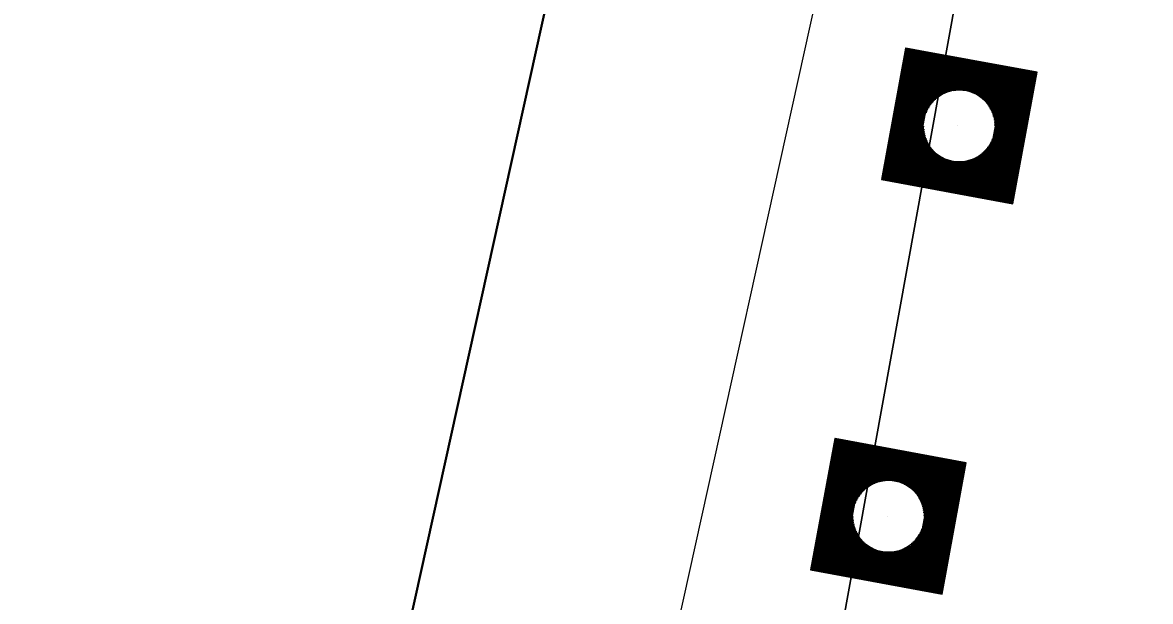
# Model space of a CAD drawing. Extents: x 14104283 to 14120882, y 8635219 to 8671666.
# Drawn here: x 14107678.6 to 14107735.5, y 8638686.8 to 8638716 of the extents above; entities that cross this region are included whole.
import ezdxf

# ---------------------------------------------------------------- set-up
doc = ezdxf.new("R2010")
doc.units = 0
for name, color, linetype in [('Default', 7, 'Continuous'), ('dsnCellElements', 7, 'Continuous'), ('dsnNonPlotable', 7, 'Continuous'), ('dsnPaintExistingBrokenLaneLineWhite', 7, 'Continuous'), ('dsnPaintExistingEdgeLineRightWhite', 7, 'Continuous'), ('dsnStdLabel', 7, 'Continuous'), ('dsnTapePlaceChannelizingYellow', 7, 'Continuous')]:
    doc.layers.add(name, color=color, linetype=linetype)

msp = doc.modelspace()

# ---------------------------------------------------------------- linework, layer by layer
at = {"layer": 'Default'}
for p, q in [((14107601.104, 8638246.455), (14107784.411, 8639076.469)), ((14107763.781, 8638927.41), (14107707.571, 8638617.247))]:
    msp.add_line(p, q, dxfattribs=at)
at = {"layer": 'dsnCellElements'}
for centre in [(14107725.845, 8638710.793), (14107722.279, 8638691.114)]:
    msp.add_circle(centre, 1.815, dxfattribs=at)
at = {"layer": 'dsnNonPlotable'}
for p, q in [((14107725.783, 8638710.805), (14107725.782, 8638710.801)), ((14107722.216, 8638691.126), (14107722.216, 8638691.122))]:
    msp.add_line(p, q, dxfattribs=at)
at = {"layer": 'dsnPaintExistingBrokenLaneLineWhite'}
msp.add_line((14107381.198, 8637189.318), (14107721.794, 8638731.536), dxfattribs=at)
at = {"layer": 'dsnPaintExistingEdgeLineRightWhite'}
msp.add_line((14107708.895, 8638734.369), (14107415.883, 8637407.61), dxfattribs=at)
at = {"layer": 'dsnStdLabel'}
for points in [[(14107728.547, 8638706.869), (14107729.77, 8638713.495), (14107723.143, 8638714.718), (14107721.921, 8638708.092), (14107728.547, 8638706.869)], [(14107728.543, 8638706.87), (14107729.765, 8638713.492), (14107723.146, 8638714.714), (14107721.925, 8638708.095), (14107728.548, 8638706.873)], [(14107728.54, 8638706.87), (14107729.761, 8638713.49), (14107723.149, 8638714.71), (14107721.929, 8638708.097), (14107728.548, 8638706.876)], [(14107728.532, 8638707.027), (14107729.719, 8638713.46), (14107723.178, 8638714.667), (14107721.971, 8638708.127), (14107728.555, 8638706.912)], [(14107728.503, 8638707.069), (14107729.677, 8638713.431), (14107723.207, 8638714.625), (14107722.014, 8638708.156), (14107728.561, 8638706.948)], [(14107728.474, 8638707.111), (14107729.634, 8638713.402), (14107723.236, 8638714.583), (14107722.056, 8638708.185), (14107728.568, 8638706.983)], [(14107728.444, 8638707.154), (14107729.592, 8638713.373), (14107723.266, 8638714.54), (14107722.098, 8638708.214), (14107728.532, 8638707.027)], [(14107728.415, 8638707.196), (14107729.55, 8638713.344), (14107723.295, 8638714.498), (14107722.141, 8638708.243), (14107728.503, 8638707.069)], [(14107728.386, 8638707.238), (14107729.507, 8638713.315), (14107723.324, 8638714.456), (14107722.183, 8638708.272), (14107728.474, 8638707.111)], [(14107728.357, 8638707.281), (14107729.465, 8638713.286), (14107723.353, 8638714.414), (14107722.225, 8638708.301), (14107728.444, 8638707.154)], [(14107728.328, 8638707.323), (14107729.423, 8638713.257), (14107723.382, 8638714.371), (14107722.267, 8638708.33), (14107728.415, 8638707.196)], [(14107728.299, 8638707.365), (14107729.381, 8638713.228), (14107723.411, 8638714.329), (14107722.31, 8638708.359), (14107728.386, 8638707.238)], [(14107728.27, 8638707.407), (14107729.338, 8638713.198), (14107723.44, 8638714.287), (14107722.352, 8638708.389), (14107728.357, 8638707.281)], [(14107728.241, 8638707.45), (14107729.296, 8638713.169), (14107723.469, 8638714.244), (14107722.394, 8638708.418), (14107728.328, 8638707.323)], [(14107728.212, 8638707.492), (14107729.254, 8638713.14), (14107723.498, 8638714.202), (14107722.437, 8638708.447), (14107728.299, 8638707.365)], [(14107728.182, 8638707.534), (14107729.211, 8638713.111), (14107723.528, 8638714.16), (14107722.479, 8638708.476), (14107728.27, 8638707.407)], [(14107728.153, 8638707.577), (14107729.169, 8638713.082), (14107723.557, 8638714.118), (14107722.521, 8638708.505), (14107728.241, 8638707.45)], [(14107728.124, 8638707.619), (14107729.127, 8638713.053), (14107723.586, 8638714.075), (14107722.563, 8638708.534), (14107728.212, 8638707.492)], [(14107728.095, 8638707.661), (14107729.085, 8638713.024), (14107723.615, 8638714.033), (14107722.606, 8638708.563), (14107728.182, 8638707.534)], [(14107728.066, 8638707.703), (14107729.042, 8638712.995), (14107723.644, 8638713.991), (14107722.648, 8638708.592), (14107728.153, 8638707.577)], [(14107728.037, 8638707.746), (14107729, 8638712.966), (14107723.673, 8638713.948), (14107722.69, 8638708.621), (14107728.124, 8638707.619)], [(14107728.008, 8638707.788), (14107728.958, 8638712.936), (14107723.702, 8638713.906), (14107722.732, 8638708.651), (14107728.095, 8638707.661)], [(14107727.979, 8638707.83), (14107728.915, 8638712.907), (14107723.731, 8638713.864), (14107722.775, 8638708.68), (14107728.066, 8638707.703)], [(14107727.95, 8638707.873), (14107728.873, 8638712.878), (14107723.76, 8638713.822), (14107722.817, 8638708.709), (14107728.037, 8638707.746)], [(14107727.92, 8638707.915), (14107728.831, 8638712.849), (14107723.79, 8638713.779), (14107722.859, 8638708.738), (14107728.008, 8638707.788)], [(14107727.891, 8638707.957), (14107728.789, 8638712.82), (14107723.819, 8638713.737), (14107722.902, 8638708.767), (14107727.979, 8638707.83)], [(14107727.862, 8638707.999), (14107728.746, 8638712.791), (14107723.848, 8638713.695), (14107722.944, 8638708.796), (14107727.95, 8638707.873)], [(14107727.833, 8638708.042), (14107728.704, 8638712.762), (14107723.877, 8638713.652), (14107722.986, 8638708.825), (14107727.92, 8638707.915)], [(14107727.804, 8638708.084), (14107728.662, 8638712.733), (14107723.906, 8638713.61), (14107723.028, 8638708.854), (14107727.891, 8638707.957)], [(14107727.775, 8638708.126), (14107728.619, 8638712.704), (14107723.935, 8638713.568), (14107723.071, 8638708.883), (14107727.862, 8638707.999)], [(14107727.746, 8638708.169), (14107728.577, 8638712.674), (14107723.964, 8638713.526), (14107723.113, 8638708.913), (14107727.833, 8638708.042)], [(14107727.717, 8638708.211), (14107728.535, 8638712.645), (14107723.993, 8638713.483), (14107723.155, 8638708.942), (14107727.804, 8638708.084)], [(14107727.688, 8638708.253), (14107728.493, 8638712.616), (14107724.022, 8638713.441), (14107723.198, 8638708.971), (14107727.775, 8638708.126)], [(14107727.658, 8638708.295), (14107728.45, 8638712.587), (14107724.052, 8638713.399), (14107723.24, 8638709), (14107727.746, 8638708.169)], [(14107727.629, 8638708.338), (14107728.408, 8638712.558), (14107724.081, 8638713.356), (14107723.282, 8638709.029), (14107727.717, 8638708.211)], [(14107727.6, 8638708.38), (14107728.366, 8638712.529), (14107724.11, 8638713.314), (14107723.324, 8638709.058), (14107727.688, 8638708.253)], [(14107727.571, 8638708.422), (14107728.324, 8638712.5), (14107724.139, 8638713.272), (14107723.367, 8638709.087), (14107727.658, 8638708.295)], [(14107727.542, 8638708.465), (14107728.281, 8638712.471), (14107724.168, 8638713.23), (14107723.409, 8638709.116), (14107727.629, 8638708.338)], [(14107727.513, 8638708.507), (14107728.239, 8638712.442), (14107724.197, 8638713.187), (14107723.451, 8638709.145), (14107727.6, 8638708.38)], [(14107727.484, 8638708.549), (14107728.197, 8638712.412), (14107724.226, 8638713.145), (14107723.494, 8638709.175), (14107727.571, 8638708.422)], [(14107727.455, 8638708.591), (14107728.154, 8638712.383), (14107724.255, 8638713.103), (14107723.536, 8638709.204), (14107727.542, 8638708.465)], [(14107727.426, 8638708.634), (14107728.112, 8638712.354), (14107724.284, 8638713.06), (14107723.578, 8638709.233), (14107727.513, 8638708.507)], [(14107727.396, 8638708.676), (14107728.07, 8638712.325), (14107724.314, 8638713.018), (14107723.62, 8638709.262), (14107727.484, 8638708.549)], [(14107727.367, 8638708.718), (14107728.028, 8638712.296), (14107724.343, 8638712.976), (14107723.663, 8638709.291), (14107727.455, 8638708.591)], [(14107727.338, 8638708.76), (14107727.985, 8638712.267), (14107724.372, 8638712.934), (14107723.705, 8638709.32), (14107727.426, 8638708.634)], [(14107727.309, 8638708.803), (14107727.943, 8638712.238), (14107724.401, 8638712.891), (14107723.747, 8638709.349), (14107727.396, 8638708.676)], [(14107725.832, 8638712.59), (14107724.43, 8638712.849), (14107724.171, 8638711.447)], [(14107725.675, 8638712.582), (14107724.459, 8638712.807), (14107724.235, 8638711.59)], [(14107725.557, 8638712.567), (14107724.488, 8638712.764), (14107724.291, 8638711.695)], [(14107725.459, 8638712.548), (14107724.517, 8638712.722), (14107724.344, 8638711.78)], [(14107725.373, 8638712.527), (14107724.546, 8638712.68), (14107724.394, 8638711.853)], [(14107725.297, 8638712.505), (14107724.576, 8638712.638), (14107724.442, 8638711.917)], [(14107725.227, 8638712.481), (14107724.605, 8638712.595), (14107724.49, 8638711.973)], [(14107725.162, 8638712.456), (14107724.634, 8638712.553), (14107724.536, 8638712.025)], [(14107725.102, 8638712.43), (14107724.663, 8638712.511), (14107724.582, 8638712.071)], [(14107725.046, 8638712.403), (14107724.692, 8638712.468), (14107724.627, 8638712.114)], [(14107724.994, 8638712.376), (14107724.721, 8638712.426), (14107724.671, 8638712.153)], [(14107724.944, 8638712.348), (14107724.75, 8638712.384), (14107724.714, 8638712.19)], [(14107724.897, 8638712.32), (14107724.779, 8638712.342), (14107724.758, 8638712.224)], [(14107724.852, 8638712.291), (14107724.808, 8638712.299), (14107724.8, 8638712.255)], [(14107727.642, 8638710.806), (14107727.901, 8638712.209), (14107726.498, 8638712.467)], [(14107727.634, 8638710.963), (14107727.858, 8638712.18), (14107726.642, 8638712.404)], [(14107727.619, 8638711.081), (14107727.816, 8638712.15), (14107726.747, 8638712.348)], [(14107727.6, 8638711.179), (14107727.774, 8638712.121), (14107726.832, 8638712.295)], [(14107727.579, 8638711.265), (14107727.732, 8638712.092), (14107726.905, 8638712.245)], [(14107727.556, 8638711.342), (14107727.689, 8638712.063), (14107726.968, 8638712.196)], [(14107727.532, 8638711.412), (14107727.647, 8638712.034), (14107727.025, 8638712.149)], [(14107727.507, 8638711.476), (14107727.605, 8638712.005), (14107727.076, 8638712.102)], [(14107727.481, 8638711.536), (14107727.562, 8638711.976), (14107727.123, 8638712.057)], [(14107727.455, 8638711.592), (14107727.52, 8638711.947), (14107727.166, 8638712.012)], [(14107727.428, 8638711.645), (14107727.478, 8638711.918), (14107727.205, 8638711.968)], [(14107727.4, 8638711.695), (14107727.436, 8638711.888), (14107727.242, 8638711.924)], [(14107727.372, 8638711.742), (14107727.393, 8638711.859), (14107727.275, 8638711.881)], [(14107727.343, 8638711.786), (14107727.351, 8638711.83), (14107727.307, 8638711.838)], [(14107724.048, 8638710.781), (14107723.79, 8638709.378), (14107725.192, 8638709.12)], [(14107724.056, 8638710.624), (14107723.832, 8638709.407), (14107725.048, 8638709.183)], [(14107724.071, 8638710.506), (14107723.874, 8638709.437), (14107724.943, 8638709.239)], [(14107724.09, 8638710.408), (14107723.916, 8638709.466), (14107724.858, 8638709.292)], [(14107724.111, 8638710.322), (14107723.959, 8638709.495), (14107724.786, 8638709.342)], [(14107724.134, 8638710.245), (14107724.001, 8638709.524), (14107724.722, 8638709.391)], [(14107724.158, 8638710.175), (14107724.043, 8638709.553), (14107724.665, 8638709.438)], [(14107724.183, 8638710.111), (14107724.086, 8638709.582), (14107724.614, 8638709.485)], [(14107724.209, 8638710.051), (14107724.128, 8638709.611), (14107724.567, 8638709.53)], [(14107724.236, 8638709.995), (14107724.17, 8638709.64), (14107724.525, 8638709.575)], [(14107724.263, 8638709.942), (14107724.212, 8638709.669), (14107724.485, 8638709.619)], [(14107724.291, 8638709.893), (14107724.255, 8638709.699), (14107724.449, 8638709.663)], [(14107724.319, 8638709.845), (14107724.297, 8638709.728), (14107724.415, 8638709.706)], [(14107724.347, 8638709.801), (14107724.339, 8638709.757), (14107724.383, 8638709.749)], [(14107727.134, 8638709.056), (14107727.248, 8638709.67)], [(14107727.164, 8638709.014), (14107727.296, 8638709.734)], [(14107727.193, 8638708.972), (14107727.347, 8638709.807)], [(14107727.222, 8638708.93), (14107727.399, 8638709.892)], [(14107727.251, 8638708.887), (14107727.456, 8638709.997)], [(14107727.28, 8638708.845), (14107727.519, 8638710.14)], [(14107726.317, 8638709.06), (14107727.251, 8638708.887)], [(14107726.394, 8638709.082), (14107727.222, 8638708.93)], [(14107726.464, 8638709.106), (14107727.193, 8638708.972)], [(14107726.528, 8638709.131), (14107727.164, 8638709.014)], [(14107726.588, 8638709.157), (14107727.134, 8638709.056)], [(14107726.644, 8638709.184), (14107727.105, 8638709.099)], [(14107726.696, 8638709.211), (14107727.076, 8638709.141)], [(14107726.746, 8638709.239), (14107727.047, 8638709.183)], [(14107726.793, 8638709.267), (14107727.018, 8638709.226)], [(14107726.838, 8638709.296), (14107726.989, 8638709.268)], [(14107726.989, 8638709.268), (14107727.019, 8638709.434)], [(14107727.018, 8638709.226), (14107727.064, 8638709.473)], [(14107727.047, 8638709.183), (14107727.108, 8638709.516)], [(14107727.076, 8638709.141), (14107727.154, 8638709.562)], [(14107727.105, 8638709.099), (14107727.2, 8638709.614)], [(14107725.858, 8638708.997), (14107727.367, 8638708.718)], [(14107726.015, 8638709.005), (14107727.338, 8638708.76)], [(14107726.133, 8638709.02), (14107727.309, 8638708.803)], [(14107726.231, 8638709.039), (14107727.28, 8638708.845)], [(14107724.981, 8638687.19), (14107726.203, 8638693.816), (14107719.577, 8638695.039), (14107718.354, 8638688.412), (14107724.981, 8638687.19)], [(14107724.977, 8638687.19), (14107726.199, 8638693.813), (14107719.58, 8638695.034), (14107718.358, 8638688.415), (14107724.981, 8638687.193)], [(14107724.973, 8638687.191), (14107726.195, 8638693.81), (14107719.583, 8638695.03), (14107718.363, 8638688.418), (14107724.982, 8638687.197)], [(14107724.965, 8638687.347), (14107726.152, 8638693.781), (14107719.612, 8638694.988), (14107718.405, 8638688.447), (14107724.988, 8638687.232)], [(14107724.936, 8638687.39), (14107726.11, 8638693.752), (14107719.641, 8638694.946), (14107718.447, 8638688.476), (14107724.995, 8638687.268)], [(14107724.907, 8638687.432), (14107726.068, 8638693.723), (14107719.67, 8638694.903), (14107718.49, 8638688.505), (14107725.002, 8638687.304)], [(14107724.878, 8638687.474), (14107726.026, 8638693.694), (14107719.699, 8638694.861), (14107718.532, 8638688.534), (14107724.965, 8638687.347)], [(14107724.849, 8638687.517), (14107725.983, 8638693.665), (14107719.728, 8638694.819), (14107718.574, 8638688.564), (14107724.936, 8638687.39)], [(14107724.82, 8638687.559), (14107725.941, 8638693.635), (14107719.757, 8638694.776), (14107718.616, 8638688.593), (14107724.907, 8638687.432)], [(14107724.791, 8638687.601), (14107725.899, 8638693.606), (14107719.786, 8638694.734), (14107718.659, 8638688.622), (14107724.878, 8638687.474)], [(14107724.762, 8638687.643), (14107725.856, 8638693.577), (14107719.816, 8638694.692), (14107718.701, 8638688.651), (14107724.849, 8638687.517)], [(14107724.732, 8638687.686), (14107725.814, 8638693.548), (14107719.845, 8638694.65), (14107718.743, 8638688.68), (14107724.82, 8638687.559)], [(14107724.703, 8638687.728), (14107725.772, 8638693.519), (14107719.874, 8638694.607), (14107718.786, 8638688.709), (14107724.791, 8638687.601)], [(14107724.674, 8638687.77), (14107725.73, 8638693.49), (14107719.903, 8638694.565), (14107718.828, 8638688.738), (14107724.762, 8638687.643)], [(14107724.645, 8638687.813), (14107725.687, 8638693.461), (14107719.932, 8638694.523), (14107718.87, 8638688.767), (14107724.732, 8638687.686)], [(14107724.616, 8638687.855), (14107725.645, 8638693.432), (14107719.961, 8638694.48), (14107718.912, 8638688.796), (14107724.703, 8638687.728)], [(14107724.587, 8638687.897), (14107725.603, 8638693.403), (14107719.99, 8638694.438), (14107718.955, 8638688.826), (14107724.674, 8638687.77)], [(14107724.558, 8638687.939), (14107725.56, 8638693.373), (14107720.019, 8638694.396), (14107718.997, 8638688.855), (14107724.645, 8638687.813)], [(14107724.529, 8638687.982), (14107725.518, 8638693.344), (14107720.048, 8638694.354), (14107719.039, 8638688.884), (14107724.616, 8638687.855)], [(14107724.5, 8638688.024), (14107725.476, 8638693.315), (14107720.078, 8638694.311), (14107719.081, 8638688.913), (14107724.587, 8638687.897)], [(14107724.47, 8638688.066), (14107725.434, 8638693.286), (14107720.107, 8638694.269), (14107719.124, 8638688.942), (14107724.558, 8638687.939)], [(14107724.441, 8638688.109), (14107725.391, 8638693.257), (14107720.136, 8638694.227), (14107719.166, 8638688.971), (14107724.529, 8638687.982)], [(14107724.412, 8638688.151), (14107725.349, 8638693.228), (14107720.165, 8638694.184), (14107719.208, 8638689), (14107724.5, 8638688.024)], [(14107724.383, 8638688.193), (14107725.307, 8638693.199), (14107720.194, 8638694.142), (14107719.251, 8638689.029), (14107724.47, 8638688.066)], [(14107724.354, 8638688.235), (14107725.264, 8638693.17), (14107720.223, 8638694.1), (14107719.293, 8638689.058), (14107724.441, 8638688.109)], [(14107724.325, 8638688.278), (14107725.222, 8638693.141), (14107720.252, 8638694.058), (14107719.335, 8638689.088), (14107724.412, 8638688.151)], [(14107724.296, 8638688.32), (14107725.18, 8638693.111), (14107720.281, 8638694.015), (14107719.377, 8638689.117), (14107724.383, 8638688.193)], [(14107724.267, 8638688.362), (14107725.138, 8638693.082), (14107720.31, 8638693.973), (14107719.42, 8638689.146), (14107724.354, 8638688.235)], [(14107724.238, 8638688.405), (14107725.095, 8638693.053), (14107720.34, 8638693.931), (14107719.462, 8638689.175), (14107724.325, 8638688.278)], [(14107724.208, 8638688.447), (14107725.053, 8638693.024), (14107720.369, 8638693.888), (14107719.504, 8638689.204), (14107724.296, 8638688.32)], [(14107724.179, 8638688.489), (14107725.011, 8638692.995), (14107720.398, 8638693.846), (14107719.547, 8638689.233), (14107724.267, 8638688.362)], [(14107724.15, 8638688.531), (14107724.968, 8638692.966), (14107720.427, 8638693.804), (14107719.589, 8638689.262), (14107724.238, 8638688.405)], [(14107724.121, 8638688.574), (14107724.926, 8638692.937), (14107720.456, 8638693.762), (14107719.631, 8638689.291), (14107724.208, 8638688.447)], [(14107724.092, 8638688.616), (14107724.884, 8638692.908), (14107720.485, 8638693.719), (14107719.673, 8638689.32), (14107724.179, 8638688.489)], [(14107724.063, 8638688.658), (14107724.842, 8638692.879), (14107720.514, 8638693.677), (14107719.716, 8638689.35), (14107724.15, 8638688.531)], [(14107724.034, 8638688.7), (14107724.799, 8638692.849), (14107720.543, 8638693.635), (14107719.758, 8638689.379), (14107724.121, 8638688.574)], [(14107724.005, 8638688.743), (14107724.757, 8638692.82), (14107720.572, 8638693.592), (14107719.8, 8638689.408), (14107724.092, 8638688.616)], [(14107723.976, 8638688.785), (14107724.715, 8638692.791), (14107720.602, 8638693.55), (14107719.843, 8638689.437), (14107724.063, 8638688.658)], [(14107723.946, 8638688.827), (14107724.673, 8638692.762), (14107720.631, 8638693.508), (14107719.885, 8638689.466), (14107724.034, 8638688.7)], [(14107723.917, 8638688.87), (14107724.63, 8638692.733), (14107720.66, 8638693.466), (14107719.927, 8638689.495), (14107724.005, 8638688.743)], [(14107723.888, 8638688.912), (14107724.588, 8638692.704), (14107720.689, 8638693.423), (14107719.969, 8638689.524), (14107723.976, 8638688.785)], [(14107723.859, 8638688.954), (14107724.546, 8638692.675), (14107720.718, 8638693.381), (14107720.012, 8638689.553), (14107723.946, 8638688.827)], [(14107723.83, 8638688.996), (14107724.503, 8638692.646), (14107720.747, 8638693.339), (14107720.054, 8638689.582), (14107723.917, 8638688.87)], [(14107723.801, 8638689.039), (14107724.461, 8638692.617), (14107720.776, 8638693.296), (14107720.096, 8638689.612), (14107723.888, 8638688.912)], [(14107723.772, 8638689.081), (14107724.419, 8638692.587), (14107720.805, 8638693.254), (14107720.139, 8638689.641), (14107723.859, 8638688.954)], [(14107723.743, 8638689.123), (14107724.377, 8638692.558), (14107720.834, 8638693.212), (14107720.181, 8638689.67), (14107723.83, 8638688.996)], [(14107722.266, 8638692.911), (14107720.864, 8638693.17), (14107720.605, 8638691.767)], [(14107722.109, 8638692.903), (14107720.893, 8638693.127), (14107720.668, 8638691.911)], [(14107721.991, 8638692.888), (14107720.922, 8638693.085), (14107720.724, 8638692.016)], [(14107721.893, 8638692.869), (14107720.951, 8638693.043), (14107720.777, 8638692.101)], [(14107721.807, 8638692.848), (14107720.98, 8638693), (14107720.827, 8638692.174)], [(14107721.73, 8638692.825), (14107721.009, 8638692.958), (14107720.876, 8638692.237)], [(14107721.66, 8638692.801), (14107721.038, 8638692.916), (14107720.923, 8638692.294)], [(14107721.596, 8638692.776), (14107721.067, 8638692.874), (14107720.97, 8638692.345)], [(14107721.536, 8638692.75), (14107721.096, 8638692.831), (14107721.015, 8638692.392)], [(14107721.48, 8638692.724), (14107721.126, 8638692.789), (14107721.06, 8638692.435)], [(14107721.427, 8638692.696), (14107721.155, 8638692.747), (14107721.104, 8638692.474)], [(14107721.378, 8638692.669), (14107721.184, 8638692.704), (14107721.148, 8638692.511)], [(14107721.331, 8638692.64), (14107721.213, 8638692.662), (14107721.191, 8638692.544)], [(14107721.286, 8638692.612), (14107721.242, 8638692.62), (14107721.234, 8638692.576)], [(14107724.076, 8638691.127), (14107724.334, 8638692.529), (14107722.932, 8638692.788)], [(14107724.068, 8638691.284), (14107724.292, 8638692.5), (14107723.076, 8638692.725)], [(14107724.052, 8638691.402), (14107724.25, 8638692.471), (14107723.18, 8638692.668)], [(14107724.034, 8638691.5), (14107724.207, 8638692.442), (14107723.266, 8638692.616)], [(14107724.013, 8638691.586), (14107724.165, 8638692.413), (14107723.338, 8638692.565)], [(14107723.99, 8638691.663), (14107724.123, 8638692.384), (14107723.402, 8638692.517)], [(14107723.966, 8638691.733), (14107724.081, 8638692.355), (14107723.459, 8638692.469)], [(14107723.941, 8638691.797), (14107724.038, 8638692.325), (14107723.51, 8638692.423)], [(14107723.915, 8638691.857), (14107723.996, 8638692.296), (14107723.556, 8638692.377)], [(14107723.888, 8638691.913), (14107723.954, 8638692.267), (14107723.599, 8638692.333)], [(14107723.861, 8638691.965), (14107723.911, 8638692.238), (14107723.639, 8638692.288)], [(14107723.833, 8638692.015), (14107723.869, 8638692.209), (14107723.675, 8638692.245)], [(14107723.805, 8638692.062), (14107723.827, 8638692.18), (14107723.709, 8638692.202)], [(14107723.776, 8638692.107), (14107723.785, 8638692.151), (14107723.741, 8638692.159)], [(14107720.482, 8638691.101), (14107720.223, 8638689.699), (14107721.625, 8638689.44)], [(14107720.49, 8638690.944), (14107720.265, 8638689.728), (14107721.482, 8638689.504)], [(14107720.505, 8638690.826), (14107720.308, 8638689.757), (14107721.377, 8638689.56)], [(14107720.524, 8638690.728), (14107720.35, 8638689.786), (14107721.292, 8638689.612)], [(14107720.545, 8638690.642), (14107720.392, 8638689.815), (14107721.219, 8638689.663)], [(14107720.568, 8638690.566), (14107720.435, 8638689.844), (14107721.156, 8638689.711)], [(14107720.592, 8638690.496), (14107720.477, 8638689.874), (14107721.099, 8638689.759)], [(14107720.617, 8638690.431), (14107720.519, 8638689.903), (14107721.048, 8638689.805)], [(14107720.643, 8638690.371), (14107720.561, 8638689.932), (14107721.001, 8638689.851)], [(14107720.669, 8638690.315), (14107720.604, 8638689.961), (14107720.958, 8638689.896)], [(14107723.684, 8638689.208), (14107723.889, 8638690.317)], [(14107723.714, 8638689.166), (14107723.953, 8638690.461)], [(14107720.696, 8638690.263), (14107720.646, 8638689.99), (14107720.919, 8638689.94)], [(14107720.724, 8638690.213), (14107720.688, 8638690.019), (14107720.882, 8638689.983)], [(14107720.752, 8638690.166), (14107720.731, 8638690.048), (14107720.848, 8638690.027)], [(14107720.781, 8638690.121), (14107720.773, 8638690.077), (14107720.817, 8638690.069)], [(14107723.422, 8638689.588), (14107723.453, 8638689.754)], [(14107723.452, 8638689.546), (14107723.497, 8638689.794)], [(14107723.481, 8638689.504), (14107723.542, 8638689.836)], [(14107723.51, 8638689.462), (14107723.588, 8638689.883)], [(14107723.539, 8638689.419), (14107723.634, 8638689.934)], [(14107723.568, 8638689.377), (14107723.681, 8638689.991)], [(14107723.597, 8638689.335), (14107723.73, 8638690.055)], [(14107723.626, 8638689.292), (14107723.78, 8638690.127)], [(14107723.655, 8638689.25), (14107723.833, 8638690.212)], [(14107722.292, 8638689.317), (14107723.801, 8638689.039)], [(14107722.448, 8638689.325), (14107723.772, 8638689.081)], [(14107722.566, 8638689.34), (14107723.743, 8638689.123)], [(14107722.665, 8638689.359), (14107723.714, 8638689.166)], [(14107722.75, 8638689.38), (14107723.684, 8638689.208)], [(14107722.827, 8638689.403), (14107723.655, 8638689.25)], [(14107722.897, 8638689.427), (14107723.626, 8638689.292)], [(14107722.962, 8638689.452), (14107723.597, 8638689.335)], [(14107723.021, 8638689.478), (14107723.568, 8638689.377)], [(14107723.077, 8638689.504), (14107723.539, 8638689.419)], [(14107723.13, 8638689.532), (14107723.51, 8638689.462)], [(14107723.18, 8638689.559), (14107723.481, 8638689.504)], [(14107723.227, 8638689.588), (14107723.452, 8638689.546)], [(14107723.271, 8638689.616), (14107723.422, 8638689.588)]]:
    msp.add_lwpolyline(points, dxfattribs=at)
at = {"layer": 'dsnTapePlaceChannelizingYellow'}
msp.add_line((14107763.688, 8638926.99), (14107707.519, 8638617.052), dxfattribs=at)

doc.saveas('drawing.dxf')
